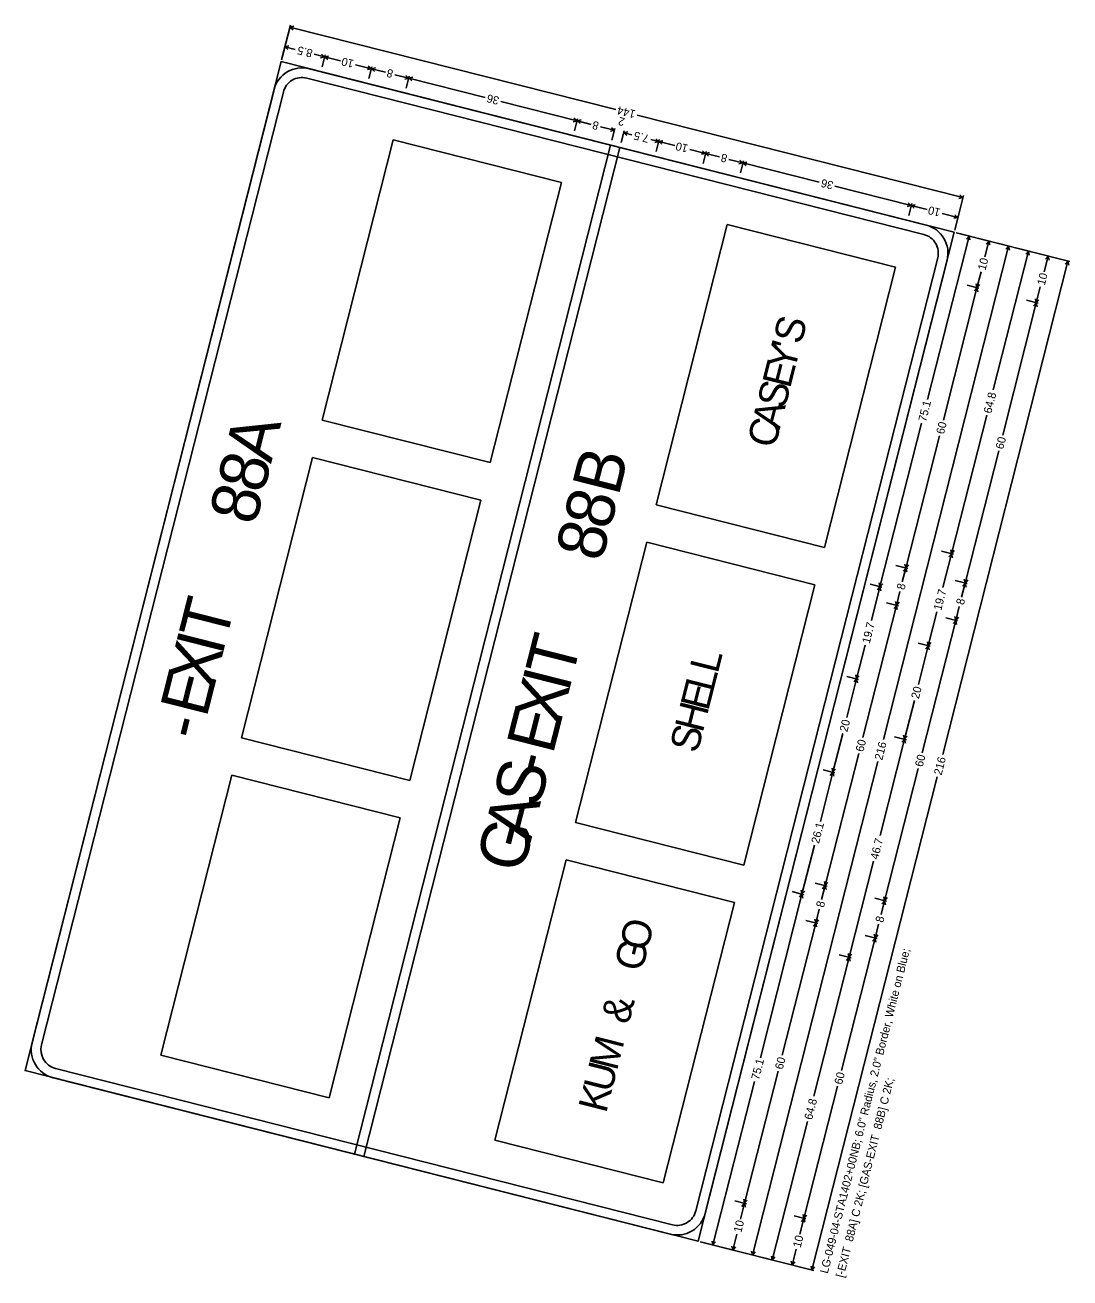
# Model space of a CAD drawing. Extents: x 670257 to 671518, y 737783 to 738188.
# Drawn here: x 670445.03 to 670476.63, y 738078.7 to 738116.61 of the extents above; entities that cross this region are included whole.
import ezdxf

# ---------------------------------------------------------------- set-up
doc = ezdxf.new("R2010")
doc.units = 0
doc.layers.add('R_SIGN', color=7, linetype='Continuous')

msp = doc.modelspace()

# ---------------------------------------------------------------- linework, layer by layer
at = {"layer": 'R_SIGN'}
for p, q in [((670453.058, 738116.611), (670452.793, 738115.564)), ((670453.164, 738116.578), (670453.043, 738116.551)), ((670462.9, 738114.052), (670453.043, 738116.551)), ((670453.137, 738116.471), (670453.043, 738116.551)), ((670452.907, 738116.013), (670452.816, 738115.654)), ((670453.012, 738115.98), (670452.892, 738115.953)), ((670453.206, 738115.874), (670452.892, 738115.953)), ((670452.985, 738115.873), (670452.892, 738115.953)), ((670453.779, 738115.728), (670454.093, 738115.648)), ((670453.972, 738115.622), (670454.093, 738115.648)), ((670454, 738115.729), (670454.093, 738115.648)), ((670454.108, 738115.708), (670454.017, 738115.349)), ((670454.214, 738115.675), (670454.093, 738115.648)), ((670454.574, 738115.526), (670454.093, 738115.648)), ((670454.186, 738115.568), (670454.093, 738115.648)), ((670455.026, 738115.412), (670455.507, 738115.29)), ((670455.386, 738115.264), (670455.507, 738115.29)), ((670455.413, 738115.371), (670455.507, 738115.29)), ((670455.522, 738115.35), (670455.431, 738114.991)), ((670455.627, 738115.316), (670455.507, 738115.29)), ((670455.93, 738115.183), (670455.507, 738115.29)), ((670455.6, 738115.209), (670455.507, 738115.29)), ((670456.215, 738115.11), (670456.637, 738115.003)), ((670456.544, 738115.084), (670456.637, 738115.003)), ((670456.653, 738115.063), (670456.562, 738114.704)), ((670456.758, 738115.03), (670456.637, 738115.003)), ((670456.517, 738114.977), (670456.637, 738115.003)), ((670458.944, 738114.418), (670456.637, 738115.003)), ((670456.731, 738114.923), (670456.637, 738115.003)), ((670459.42, 738114.297), (670461.726, 738113.712)), ((670463.542, 738113.889), (670473.399, 738111.389)), ((670461.606, 738113.686), (670461.726, 738113.712)), ((670461.633, 738113.793), (670461.726, 738113.712)), ((670461.742, 738113.772), (670461.651, 738113.413)), ((670461.847, 738113.739), (670461.726, 738113.712)), ((670462.149, 738113.605), (670461.726, 738113.712)), ((670461.82, 738113.632), (670461.726, 738113.712)), ((670462.434, 738113.533), (670462.857, 738113.426)), ((670462.764, 738113.506), (670462.857, 738113.426)), ((670454.014, 738104.659), (670456.165, 738113.141)), ((670456.165, 738113.141), (670461.254, 738111.85)), ((670462.737, 738113.399), (670462.857, 738113.426)), ((670462.872, 738113.485), (670462.781, 738113.127)), ((670463.155, 738113.414), (670463.064, 738113.055)), ((670463.261, 738113.38), (670463.14, 738113.354)), ((670463.385, 738113.292), (670463.14, 738113.354)), ((670463.233, 738113.273), (670463.14, 738113.354)), ((670463.955, 738113.147), (670464.2, 738113.085)), ((670464.107, 738113.166), (670464.2, 738113.085)), ((670464.215, 738113.145), (670464.124, 738112.786)), ((670464.08, 738113.059), (670464.2, 738113.085)), ((670464.321, 738113.112), (670464.2, 738113.085)), ((670464.681, 738112.963), (670464.2, 738113.085)), ((670464.294, 738113.004), (670464.2, 738113.085)), ((670465.133, 738112.849), (670465.614, 738112.727)), ((670465.52, 738112.807), (670465.614, 738112.727)), ((670465.629, 738112.786), (670465.538, 738112.427)), ((670465.734, 738112.753), (670465.614, 738112.727)), ((670465.493, 738112.7), (670465.614, 738112.727)), ((670466.037, 738112.619), (670465.614, 738112.727)), ((670465.707, 738112.646), (670465.614, 738112.727)), ((670466.322, 738112.547), (670466.745, 738112.44)), ((670466.624, 738112.413), (670466.745, 738112.44)), ((670466.651, 738112.52), (670466.745, 738112.44)), ((670466.76, 738112.5), (670466.669, 738112.141)), ((670466.865, 738112.466), (670466.745, 738112.44)), ((670469.051, 738111.855), (670466.745, 738112.44)), ((670466.838, 738112.359), (670466.745, 738112.44)), ((670461.254, 738111.85), (670459.103, 738103.369)), ((670469.527, 738111.734), (670471.833, 738111.149)), ((670471.74, 738111.23), (670471.833, 738111.149)), ((670473.414, 738111.449), (670473.148, 738110.402)), ((670473.278, 738111.363), (670473.399, 738111.389)), ((670473.305, 738111.47), (670473.399, 738111.389)), ((670471.713, 738111.123), (670471.833, 738111.149)), ((670471.849, 738111.209), (670471.758, 738110.85)), ((670471.849, 738111.209), (670471.758, 738110.85)), ((670471.954, 738111.176), (670471.833, 738111.149)), ((670472.314, 738111.027), (670471.833, 738111.149)), ((670471.927, 738111.069), (670471.833, 738111.149)), ((670472.766, 738110.913), (670473.247, 738110.791)), ((670473.154, 738110.871), (670473.247, 738110.791)), ((670473.262, 738110.85), (670473.171, 738110.491)), ((670464.121, 738102.096), (670466.272, 738110.577)), ((670466.272, 738110.577), (670471.361, 738109.287)), ((670473.126, 738110.764), (670473.247, 738110.791)), ((670472.326, 738105.277), (670473.582, 738110.228)), ((670476.633, 738109.454), (670473.193, 738110.327)), ((670473.642, 738110.213), (670473.283, 738110.304)), ((670473.501, 738110.135), (670473.582, 738110.228)), ((670473.608, 738110.108), (670473.582, 738110.228)), ((670474.24, 738110.061), (670473.881, 738110.152)), ((670470.992, 738094.995), (670474.778, 738109.925)), ((670474.058, 738109.595), (670474.18, 738110.076)), ((670474.1, 738109.983), (670474.18, 738110.076)), ((670474.207, 738109.956), (670474.18, 738110.076)), ((670474.312, 738105.575), (670475.377, 738109.773)), ((670474.838, 738109.909), (670474.479, 738110)), ((670474.698, 738109.831), (670474.778, 738109.925)), ((670474.805, 738109.804), (670474.778, 738109.925)), ((670475.437, 738109.758), (670475.078, 738109.849)), ((670475.296, 738109.679), (670475.377, 738109.773)), ((670475.403, 738109.652), (670475.377, 738109.773)), ((670472.787, 738094.539), (670476.573, 738109.469)), ((670476.035, 738109.606), (670475.676, 738109.697)), ((670475.853, 738109.14), (670475.975, 738109.621)), ((670475.894, 738109.528), (670475.975, 738109.621)), ((670476.001, 738109.501), (670475.975, 738109.621)), ((670476.493, 738109.376), (670476.573, 738109.469)), ((670476.6, 738109.349), (670476.573, 738109.469)), ((670471.361, 738109.287), (670469.21, 738100.805)), ((670473.944, 738109.144), (670473.822, 738108.663)), ((670472.806, 738104.66), (670473.822, 738108.663)), ((670473.882, 738108.648), (670473.522, 738108.739)), ((670473.882, 738108.648), (670473.522, 738108.739)), ((670473.741, 738108.569), (670473.822, 738108.663)), ((670473.795, 738108.783), (670473.822, 738108.663)), ((670473.902, 738108.756), (670473.822, 738108.663)), ((670473.848, 738108.542), (670473.822, 738108.663)), ((670475.738, 738108.688), (670475.616, 738108.208)), ((670474.601, 738104.205), (670475.616, 738108.208)), ((670475.676, 738108.192), (670475.317, 738108.283)), ((670475.676, 738108.192), (670475.317, 738108.283)), ((670475.536, 738108.114), (670475.616, 738108.208)), ((670475.59, 738108.328), (670475.616, 738108.208)), ((670475.697, 738108.301), (670475.616, 738108.208)), ((670475.643, 738108.087), (670475.616, 738108.208)), ((670474.118, 738104.81), (670473.054, 738100.613)), ((670459.103, 738103.369), (670454.014, 738104.659)), ((670472.145, 738104.563), (670470.889, 738099.612)), ((670472.686, 738104.184), (670471.671, 738100.181)), ((670474.481, 738103.729), (670473.465, 738099.726)), ((670451.576, 738095.047), (670453.727, 738103.529)), ((670453.727, 738103.529), (670458.816, 738102.238)), ((670458.816, 738102.238), (670456.665, 738093.756)), ((670469.21, 738100.805), (670464.121, 738102.096)), ((670461.683, 738092.484), (670463.834, 738100.965)), ((670463.834, 738100.965), (670468.923, 738099.675)), ((670473.113, 738100.598), (670472.754, 738100.689)), ((670473.113, 738100.598), (670472.754, 738100.689)), ((670472.794, 738099.59), (670473.054, 738100.613)), ((670472.973, 738100.519), (670473.054, 738100.613)), ((670473.027, 738100.733), (670473.054, 738100.613)), ((670473.134, 738100.706), (670473.054, 738100.613)), ((670473.08, 738100.492), (670473.054, 738100.613)), ((670471.73, 738100.166), (670471.371, 738100.257)), ((670471.644, 738100.302), (670471.671, 738100.181)), ((670471.751, 738100.275), (670471.671, 738100.181)), ((670471.563, 738099.758), (670471.671, 738100.181)), ((670471.59, 738100.088), (670471.671, 738100.181)), ((670471.697, 738100.061), (670471.671, 738100.181)), ((670468.923, 738099.675), (670466.772, 738091.193)), ((670470.949, 738099.597), (670470.59, 738099.688)), ((670470.949, 738099.597), (670470.59, 738099.688)), ((670470.63, 738098.59), (670470.889, 738099.612)), ((670470.809, 738099.519), (670470.889, 738099.612)), ((670470.863, 738099.733), (670470.889, 738099.612)), ((670470.97, 738099.706), (670470.889, 738099.612)), ((670470.916, 738099.492), (670470.889, 738099.612)), ((670473.525, 738099.711), (670473.166, 738099.802)), ((670473.358, 738099.303), (670473.465, 738099.726)), ((670473.385, 738099.633), (670473.465, 738099.726)), ((670473.439, 738099.847), (670473.465, 738099.726)), ((670473.546, 738099.82), (670473.465, 738099.726)), ((670473.492, 738099.606), (670473.465, 738099.726)), ((670471.444, 738099.035), (670471.085, 738099.126)), ((670471.357, 738099.171), (670471.384, 738099.05)), ((670471.491, 738099.473), (670471.384, 738099.05)), ((670471.464, 738099.144), (670471.384, 738099.05)), ((670470.368, 738095.048), (670471.384, 738099.05)), ((670471.303, 738098.957), (670471.384, 738099.05)), ((670471.41, 738098.93), (670471.384, 738099.05)), ((670472.607, 738098.851), (670472.347, 738097.828)), ((670473.286, 738099.018), (670473.179, 738098.595)), ((670472.163, 738094.592), (670473.179, 738098.595)), ((670473.238, 738098.58), (670472.879, 738098.671)), ((670473.098, 738098.502), (670473.179, 738098.595)), ((670473.152, 738098.716), (670473.179, 738098.595)), ((670473.259, 738098.689), (670473.179, 738098.595)), ((670473.205, 738098.475), (670473.179, 738098.595)), ((670470.442, 738097.85), (670470.183, 738096.827)), ((670472.407, 738097.813), (670472.048, 738097.904)), ((670472.049, 738096.654), (670472.347, 738097.828)), ((670472.267, 738097.735), (670472.347, 738097.828)), ((670472.321, 738097.949), (670472.347, 738097.828)), ((670472.428, 738097.922), (670472.347, 738097.828)), ((670472.374, 738097.708), (670472.347, 738097.828)), ((670470.243, 738096.812), (670469.884, 738096.903)), ((670469.885, 738095.653), (670470.183, 738096.827)), ((670470.103, 738096.734), (670470.183, 738096.827)), ((670470.157, 738096.948), (670470.183, 738096.827)), ((670470.264, 738096.921), (670470.183, 738096.827)), ((670470.21, 738096.707), (670470.183, 738096.827)), ((670471.928, 738096.176), (670471.63, 738095.001)), ((670456.665, 738093.756), (670451.576, 738095.047)), ((670469.764, 738095.175), (670469.466, 738094)), ((670470.891, 738092.086), (670471.63, 738095.001)), ((670471.69, 738094.986), (670471.331, 738095.077)), ((670471.55, 738094.908), (670471.63, 738095.001)), ((670471.604, 738095.122), (670471.63, 738095.001)), ((670471.711, 738095.094), (670471.63, 738095.001)), ((670471.657, 738094.88), (670471.63, 738095.001)), ((670470.248, 738094.572), (670469.233, 738090.569)), ((670470.821, 738094.321), (670467.035, 738079.391)), ((670449.138, 738085.435), (670451.289, 738093.916)), ((670451.289, 738093.916), (670456.378, 738092.626)), ((670472.616, 738093.866), (670468.829, 738078.936)), ((670469.089, 738092.515), (670469.466, 738094)), ((670469.526, 738093.985), (670469.167, 738094.076)), ((670469.386, 738093.907), (670469.466, 738094)), ((670469.44, 738094.121), (670469.466, 738094)), ((670469.547, 738094.094), (670469.466, 738094)), ((670469.493, 738093.88), (670469.466, 738094)), ((670472.043, 738094.117), (670471.027, 738090.114)), ((670456.378, 738092.626), (670454.227, 738084.144)), ((670466.772, 738091.193), (670461.683, 738092.484)), ((670468.907, 738091.796), (670468.53, 738090.311)), ((670459.245, 738082.871), (670461.396, 738091.353)), ((670461.396, 738091.353), (670466.485, 738090.062)), ((670470.695, 738091.314), (670469.956, 738088.4)), ((670468.59, 738090.296), (670468.231, 738090.387)), ((670468.504, 738090.431), (670468.53, 738090.311)), ((670468.611, 738090.404), (670468.53, 738090.311)), ((670469.293, 738090.554), (670468.933, 738090.645)), ((670469.125, 738090.146), (670469.233, 738090.569)), ((670469.152, 738090.476), (670469.233, 738090.569)), ((670469.206, 738090.69), (670469.233, 738090.569)), ((670469.313, 738090.662), (670469.233, 738090.569)), ((670469.259, 738090.448), (670469.233, 738090.569)), ((670466.485, 738090.062), (670464.334, 738081.581)), ((670467.275, 738085.36), (670468.53, 738090.311)), ((670468.45, 738090.217), (670468.53, 738090.311)), ((670468.557, 738090.19), (670468.53, 738090.311)), ((670471.087, 738090.099), (670470.728, 738090.19)), ((670470.92, 738089.691), (670471.027, 738090.114)), ((670470.947, 738090.02), (670471.027, 738090.114)), ((670471.001, 738090.234), (670471.027, 738090.114)), ((670471.108, 738090.207), (670471.027, 738090.114)), ((670471.054, 738089.993), (670471.027, 738090.114)), ((670469.053, 738089.861), (670468.946, 738089.438)), ((670467.931, 738085.435), (670468.946, 738089.438)), ((670469.006, 738089.423), (670468.647, 738089.514)), ((670468.865, 738089.345), (670468.946, 738089.438)), ((670468.92, 738089.559), (670468.946, 738089.438)), ((670469.027, 738089.532), (670468.946, 738089.438)), ((670468.972, 738089.318), (670468.946, 738089.438)), ((670470.848, 738089.406), (670470.741, 738088.983)), ((670469.725, 738084.98), (670470.741, 738088.983)), ((670470.801, 738088.968), (670470.442, 738089.059)), ((670470.66, 738088.889), (670470.741, 738088.983)), ((670470.714, 738089.103), (670470.741, 738088.983)), ((670470.821, 738089.076), (670470.741, 738088.983)), ((670470.767, 738088.862), (670470.741, 738088.983)), ((670469.93, 738088.52), (670469.956, 738088.4)), ((670470.037, 738088.493), (670469.956, 738088.4)), ((670468.891, 738084.202), (670469.956, 738088.4)), ((670470.016, 738088.384), (670469.657, 738088.475)), ((670469.875, 738088.306), (670469.956, 738088.4)), ((670469.982, 738088.279), (670469.956, 738088.4)), ((670454.227, 738084.144), (670449.138, 738085.435)), ((670467.81, 738084.96), (670466.795, 738080.957)), ((670467.094, 738084.646), (670465.838, 738079.695)), ((670469.605, 738084.504), (670468.59, 738080.501)), ((670468.697, 738083.437), (670467.633, 738079.24)), ((670464.334, 738081.581), (670459.245, 738082.871)), ((670466.855, 738080.941), (670466.496, 738081.033)), ((670466.673, 738080.476), (670466.795, 738080.957)), ((670466.714, 738080.863), (670466.795, 738080.957)), ((670466.768, 738081.077), (670466.795, 738080.957)), ((670466.875, 738081.05), (670466.795, 738080.957)), ((670466.821, 738080.836), (670466.795, 738080.957)), ((670468.649, 738080.486), (670468.29, 738080.577)), ((670468.563, 738080.622), (670468.59, 738080.501)), ((670468.67, 738080.595), (670468.59, 738080.501)), ((670468.468, 738080.021), (670468.59, 738080.501)), ((670468.509, 738080.408), (670468.59, 738080.501)), ((670468.616, 738080.381), (670468.59, 738080.501)), ((670468.889, 738078.921), (670465.449, 738079.793)), ((670465.898, 738079.68), (670465.539, 738079.771)), ((670465.812, 738079.815), (670465.838, 738079.695)), ((670465.919, 738079.788), (670465.838, 738079.695)), ((670466.558, 738080.024), (670466.436, 738079.543)), ((670466.496, 738079.528), (670466.137, 738079.619)), ((670466.41, 738079.664), (670466.436, 738079.543)), ((670466.517, 738079.637), (670466.436, 738079.543)), ((670467.094, 738079.376), (670466.735, 738079.467)), ((670467.008, 738079.512), (670467.035, 738079.391)), ((670467.115, 738079.485), (670467.035, 738079.391)), ((670468.353, 738079.569), (670468.231, 738079.088)), ((670467.693, 738079.224), (670467.334, 738079.315)), ((670467.606, 738079.36), (670467.633, 738079.24)), ((670467.713, 738079.333), (670467.633, 738079.24)), ((670468.291, 738079.073), (670467.932, 738079.164)), ((670468.205, 738079.208), (670468.231, 738079.088)), ((670468.312, 738079.181), (670468.231, 738079.088)), ((670468.803, 738079.057), (670468.829, 738078.936)), ((670468.91, 738079.03), (670468.829, 738078.936))]:
    msp.add_line(p, q, dxfattribs=at)
for points in [[(670465.389, 738079.809), (670473.133, 738110.342), (670452.778, 738115.505), (670445.034, 738084.971), (670465.389, 738079.809), (670465.389, 738079.809)], [(670453.626, 738115.289), (670472.285, 738110.557)], [(670445.249, 738085.819), (670452.563, 738114.656)], [(670472.213, 738110.274), (670453.554, 738115.007)], [(670452.845, 738114.585), (670445.532, 738085.748)], [(670454.999, 738082.444), (670462.743, 738112.977), (670463.026, 738112.905), (670455.282, 738082.372), (670454.999, 738082.444), (670454.999, 738082.444)], [(670465.322, 738080.728), (670472.635, 738109.565)], [(670472.918, 738109.494), (670465.604, 738080.657)], [(670464.541, 738080.024), (670445.882, 738084.756)], [(670445.954, 738085.039), (670464.613, 738080.306)]]:
    msp.add_lwpolyline(points, dxfattribs=at)
for centre, radius, start, end in [((670453.411, 738114.441), 0.875, 75.7686, 165.7688), ((670453.411, 738114.441), 0.583, 75.7686, 165.7688), ((670472.07, 738109.709), 0.875, 345.7686, 75.7688), ((670472.07, 738109.709), 0.583, 345.7686, 75.7688), ((670446.097, 738085.604), 0.875, 165.7688, 255.7684), ((670446.097, 738085.604), 0.583, 165.7688, 255.7684), ((670464.756, 738080.872), 0.875, 255.7684, 345.7686), ((670464.756, 738080.872), 0.583, 255.7684, 345.7686)]:
    msp.add_arc(centre, radius, start, end, dxfattribs=at)

# ---------------------------------------------------------------- texts
for s, height, rotation, p in [('8.5', 0.2469, 165.7688, (670453.749, 738115.863)), ('10', 0.2469, 165.7688, (670454.996, 738115.547)), ('8', 0.247, 165.7688, (670456.185, 738115.245)), ('36', 0.2469, 165.7688, (670459.391, 738114.432)), ('144', 0.2469, 165.7688, (670463.513, 738114.024)), ('8', 0.247, 165.7688, (670462.405, 738113.668)), ('2', 0.247, 165.7688, (670463.188, 738113.788)), ('7.5', 0.2469, 165.7688, (670463.926, 738113.282)), ('10', 0.2469, 165.7688, (670465.103, 738112.983)), ('8', 0.247, 165.7688, (670466.292, 738112.682)), ('36', 0.2469, 165.7688, (670469.498, 738111.869)), ('10', 0.2469, 165.7688, (670472.737, 738111.047)), ('10', 0.2469, 75.7686, (670474.079, 738109.173)), ('10', 0.2469, 75.7686, (670475.873, 738108.718)), ('S', 0.875, 75.7686, (670468.504, 738106.92)), ("'", 0.875, 75.7686, (670468.448, 738106.699)), ('Y', 0.875, 75.7686, (670468.295, 738106.097)), ('E', 0.875, 75.7686, (670468.166, 738105.588)), ('S', 0.875, 75.7686, (670468.009, 738104.969)), ('75.1', 0.2469, 75.7686, (670472.28, 738104.593)), ('64.8', 0.2469, 75.7686, (670474.253, 738104.84)), ('A', 0.875, 75.7686, (670467.852, 738104.35)), ('A', 1.458, 75.7686, (670452.471, 738103.321)), ('C', 0.875, 75.7686, (670467.706, 738103.773)), ('60', 0.2469, 75.7686, (670472.821, 738104.214)), ('60', 0.2469, 75.7686, (670474.615, 738103.759)), ('8', 1.458, 75.7686, (670452.238, 738102.402)), ('B', 1.458, 75.7686, (670462.976, 738102.326)), ('8', 1.458, 75.7686, (670451.994, 738101.441)), ('8', 1.458, 75.7686, (670462.714, 738101.294)), ('8', 1.458, 75.7686, (670462.47, 738100.333)), ('8', 0.247, 75.7686, (670471.626, 738099.503)), ('19.7', 0.2469, 75.7686, (670472.741, 738098.88)), ('T', 1.458, 75.7686, (670451.094, 738097.892)), ('8', 0.247, 75.7686, (670473.421, 738099.048)), ('19.7', 0.2469, 75.7686, (670470.577, 738097.879)), ('X', 1.458, 75.7686, (670450.732, 738096.465)), ('I', 1.458, 75.7686, (670450.994, 738097.497)), ('T', 1.458, 75.7686, (670461.571, 738096.785)), ('L', 0.875, 75.7686, (670465.978, 738096.96)), ('E', 1.458, 75.7686, (670450.517, 738095.617)), ('X', 1.458, 75.7686, (670461.208, 738095.357)), ('I', 1.458, 75.7686, (670461.47, 738096.389)), ('L', 0.875, 75.7686, (670465.838, 738096.408)), ('E', 0.875, 75.7686, (670465.692, 738095.832)), ('20', 0.2469, 75.7686, (670472.063, 738096.205)), ('H', 0.875, 75.7686, (670465.524, 738095.17)), ('E', 1.458, 75.7686, (670460.993, 738094.509)), ('-', 1.458, 75.7686, (670450.341, 738094.924)), ('S', 0.875, 75.7686, (670465.367, 738094.551)), ('20', 0.2469, 75.7686, (670469.899, 738095.204)), ('60', 0.2469, 75.7686, (670470.383, 738094.601)), ('216', 0.2469, 75.7686, (670470.956, 738094.351)), ('S', 1.458, 75.7686, (670460.585, 738092.898)), ('-', 1.458, 75.7686, (670460.818, 738093.817)), ('60', 0.2469, 75.7686, (670472.178, 738094.146)), ('216', 0.2469, 75.7686, (670472.751, 738093.896)), ('A', 1.458, 75.7686, (670460.323, 738091.866)), ('G', 1.458, 75.7686, (670460.079, 738090.905)), ('26.1', 0.2469, 75.7686, (670469.042, 738091.826)), ('46.7', 0.2469, 75.7686, (670470.83, 738091.344)), ('8', 0.247, 75.7686, (670469.188, 738089.891)), ('8', 0.247, 75.7686, (670470.983, 738089.435)), ('O', 0.875, 75.7686, (670463.848, 738088.56)), ('G', 0.875, 75.7686, (670463.688, 738087.933)), ('LG-049-04-STA1402+00NB; 6.0" Radius, 2.0" Border, White on Blue; ', 0.24688, 75.7686, (670469.308, 738078.815)), ('&', 0.875, 75.7686, (670463.286, 738086.346)), ('M', 0.875, 75.7686, (670462.929, 738084.939)), ('U', 0.875, 75.7686, (670462.761, 738084.277)), ('75.1', 0.2469, 75.7686, (670467.229, 738084.675)), ('60', 0.2469, 75.7686, (670467.945, 738084.989)), ('60', 0.2469, 75.7686, (670469.74, 738084.534)), ('[-EXIT  88A] C 2K; [GAS-EXIT  88B] C 2K; ', 0.24688, 75.7686, (670469.787, 738078.693)), ('K', 0.875, 75.7686, (670462.604, 738083.658)), ('64.8', 0.2469, 75.7686, (670468.832, 738083.467)), ('10', 0.2469, 75.7686, (670466.693, 738080.054)), ('10', 0.2469, 75.7686, (670468.488, 738079.598))]:
    msp.add_text(s, height=height, rotation=rotation, dxfattribs=at).set_placement(p)

doc.saveas('drawing.dxf')
